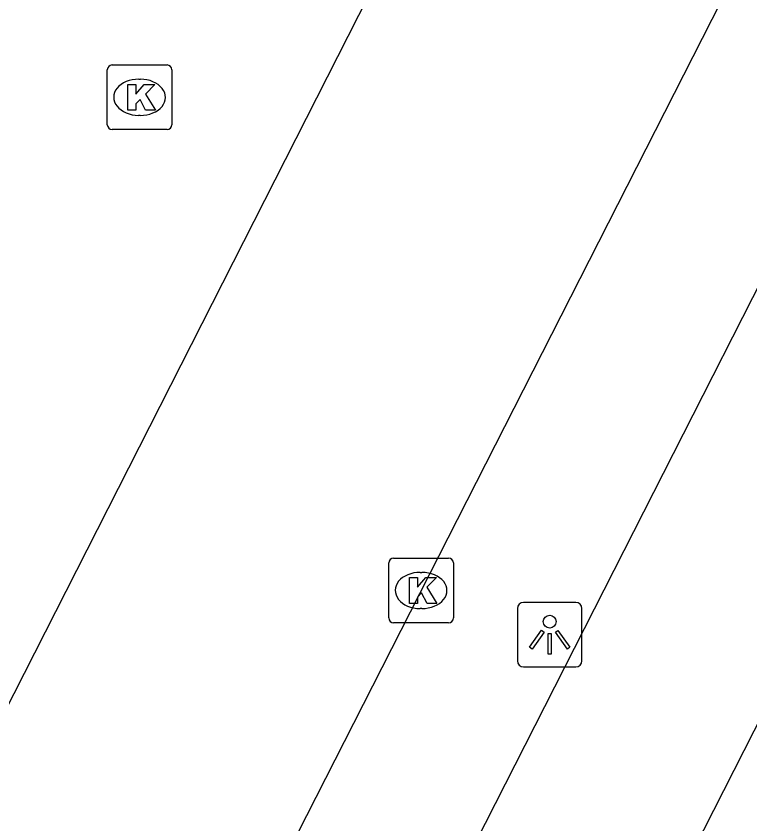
# Model space of a CAD drawing. Extents: x 161243 to 161752, y 384138 to 384885.
# Drawn here: x 161570.76 to 161582.12, y 384483.35 to 384495.85 of the extents above; entities that cross this region are included whole.
import ezdxf

# ---------------------------------------------------------------- set-up
doc = ezdxf.new("R2010")
doc.units = 0
for name, color, linetype in [('IMGEO_Fietspad_gesloten', 7, 'Continuous'), ('IMGEO_Kolk', 7, 'Continuous'), ('IMGEO_Lichtpunt', 7, 'Continuous'), ('IMGEO_Rijbaan_lokaal_open', 7, 'Continuous'), ('IMGEO_Voetpad_open', 7, 'Continuous')]:
    doc.layers.add(name, color=color, linetype=linetype)

msp = doc.modelspace()

# ---------------------------------------------------------------- linework, layer by layer
at = {"layer": 'IMGEO_Fietspad_gesloten'}
for points in [[(161518.014, 384365.014), (161522.72, 384374.49), (161548.308, 384424.931), (161625.518, 384576.727)], [(161520.707, 384363.649), (161526.535, 384375.146), (161550.415, 384422.299), (161627.114, 384573.143), (161627.772, 384574.506), (161627.927, 384574.874), (161628.195, 384575.423)]]:
    msp.add_lwpolyline(points, dxfattribs=at)
at = {"layer": 'IMGEO_Kolk'}
for p, q in [((161572.247, 384495.096), (161573.099, 384495.096)), ((161572.172, 384494.17), (161572.172, 384495.022)), ((161573.173, 384495.022), (161573.173, 384494.17)), ((161572.66, 384494.876), (161572.685, 384494.876)), ((161572.683, 384494.316), (161572.658, 384494.316)), ((161573.099, 384494.096), (161572.247, 384494.096)), ((161576.606, 384487.46), (161577.458, 384487.46)), ((161576.531, 384486.534), (161576.531, 384487.386)), ((161577.532, 384487.386), (161577.532, 384486.534)), ((161577.019, 384487.24), (161577.044, 384487.24)), ((161577.042, 384486.68), (161577.017, 384486.68)), ((161577.458, 384486.46), (161576.606, 384486.46))]:
    msp.add_line(p, q, dxfattribs=at)
for points in [[(161572.247, 384495.096), (161573.099, 384495.096)], [(161572.172, 384494.17), (161572.172, 384495.022)], [(161573.173, 384495.022), (161573.173, 384494.17)], [(161572.493, 384494.796), (161572.616, 384494.796), (161572.616, 384494.645), (161572.746, 384494.796), (161572.91, 384494.796), (161572.764, 384494.645), (161572.917, 384494.396), (161572.765, 384494.396), (161572.68, 384494.56), (161572.616, 384494.493), (161572.616, 384494.396), (161572.493, 384494.396), (161572.493, 384494.796)], [(161573.099, 384494.096), (161572.247, 384494.096)], [(161576.606, 384487.46), (161577.458, 384487.46)], [(161576.531, 384486.534), (161576.531, 384487.386)], [(161577.532, 384487.386), (161577.532, 384486.534)], [(161576.852, 384487.16), (161576.975, 384487.16), (161576.975, 384487.009), (161577.105, 384487.16), (161577.269, 384487.16), (161577.123, 384487.009), (161577.276, 384486.76), (161577.124, 384486.76), (161577.039, 384486.924), (161576.975, 384486.857), (161576.975, 384486.76), (161576.852, 384486.76), (161576.852, 384487.16)], [(161577.458, 384486.46), (161576.606, 384486.46)]]:
    msp.add_lwpolyline(points, dxfattribs=at)
for centre, start, end in [((161572.249, 384495.02), 91.552, 178.448), ((161572.249, 384495.02), 91.552, 178.448), ((161573.097, 384495.02), 1.552, 88.448), ((161573.097, 384495.02), 1.552, 88.448), ((161572.249, 384494.172), 181.552, 268.448), ((161572.249, 384494.172), 181.552, 268.448), ((161573.097, 384494.172), 271.552, 358.448), ((161573.097, 384494.172), 271.552, 358.448), ((161576.608, 384487.384), 91.552, 178.448), ((161576.608, 384487.384), 91.552, 178.448), ((161577.456, 384487.384), 1.552, 88.448), ((161577.456, 384487.384), 1.552, 88.448), ((161576.608, 384486.536), 181.552, 268.448), ((161576.608, 384486.536), 181.552, 268.448), ((161577.456, 384486.536), 271.552, 358.448), ((161577.456, 384486.536), 271.552, 358.448)]:
    msp.add_arc(centre, 0.0765, start, end, dxfattribs=at)
for centre, major_axis, ratio, start_param, end_param in [((161572.659, 384494.596), (-0.387, 0.002), 0.722429, 4.712389, 7.853982), ((161572.684, 384494.596), (-0.39, 0.002), 0.717154, 1.570796, 4.712389), ((161577.018, 384486.96), (-0.387, 0.002), 0.722429, 4.712389, 7.853982), ((161577.043, 384486.96), (-0.39, 0.002), 0.717154, 1.570796, 4.712389)]:
    msp.add_ellipse(centre, major_axis=major_axis, ratio=ratio, start_param=start_param, end_param=end_param, dxfattribs=at)
at = {"layer": 'IMGEO_Lichtpunt'}
for p, q in [((161578.525, 384486.679), (161578.525, 384485.872)), ((161578.525, 384486.679), (161578.525, 384485.872)), ((161579.427, 384486.774), (161578.619, 384486.774)), ((161579.427, 384486.774), (161578.619, 384486.774)), ((161579.521, 384485.872), (161579.521, 384486.679)), ((161579.521, 384485.872), (161579.521, 384486.679)), ((161578.619, 384485.778), (161579.427, 384485.778)), ((161578.619, 384485.778), (161579.427, 384485.778))]:
    msp.add_line(p, q, dxfattribs=at)
for points in [[(161578.899, 384486.343), (161578.938, 384486.315), (161578.75, 384486.053), (161578.712, 384486.08), (161578.899, 384486.343)], [(161579.001, 384486.295), (161579.048, 384486.295), (161579.048, 384485.973), (161579.001, 384485.973), (161579.001, 384486.295)], [(161579.111, 384486.315), (161579.149, 384486.342), (161579.336, 384486.08), (161579.297, 384486.052), (161579.111, 384486.315)]]:
    msp.add_lwpolyline(points, dxfattribs=at)
msp.add_circle((161579.024, 384486.477), 0.0994, dxfattribs=at)
for centre, start, end in [((161578.619, 384486.679), 90, 180), ((161578.619, 384486.679), 90, 180), ((161579.427, 384486.679), 0, 90), ((161579.427, 384486.679), 0, 90), ((161578.619, 384485.872), 180, 270), ((161578.619, 384485.872), 180, 270), ((161579.427, 384485.872), 270, 0), ((161579.427, 384485.872), 270, 360)]:
    msp.add_arc(centre, 0.0946, start, end, dxfattribs=at)
at = {"layer": 'IMGEO_Rijbaan_lokaal_open'}
msp.add_lwpolyline([(161578.163, 384500), (161567.484, 384478.988)], dxfattribs=at)
at = {"layer": 'IMGEO_Voetpad_open'}
msp.add_lwpolyline([(161581.681, 384496.083), (161572.488, 384478.024)], dxfattribs=at)

doc.saveas('drawing.dxf')
